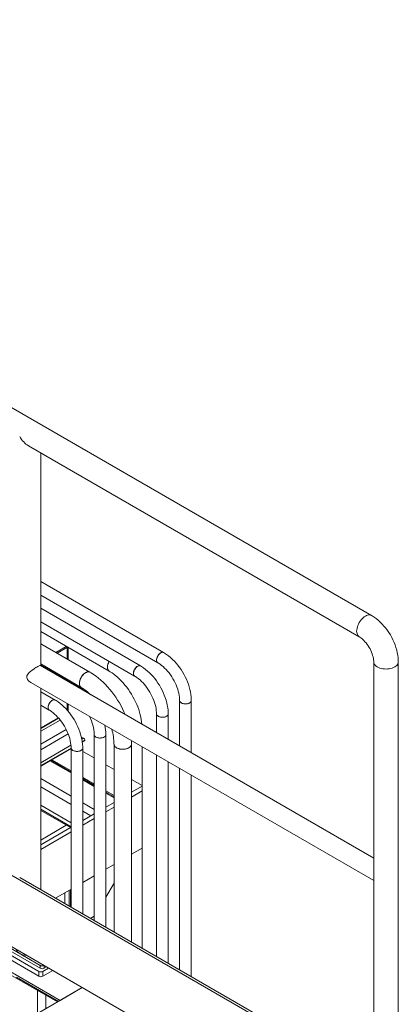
# Model space of a CAD drawing. Header units: millimetres. Extents: x 525 to 29324, y 175 to 20618.
# Tile 307 of 588: x 14636 to 15285, y 16055 to 17741. Entities that reach past the tile are written whole.
import ezdxf

# ---------------------------------------------------------------- set-up
doc = ezdxf.new("R2010")
doc.units = ezdxf.units.MM
doc.linetypes.add('SLD-Centrada-doble', pattern=[12.7, 6.35, -1.27, 1.27, -1.27, 1.27, -1.27])
doc.linetypes.add('SLD-Continua', pattern=[0])

msp = doc.modelspace()

# ---------------------------------------------------------------- linework, layer by layer
at = {"color": 7, "linetype": 'SLD-Continua', "lineweight": 18, "ltscale": 35}
for p, q in [((15239.2, 16720.4), (13471.4, 17741)), ((14651.2, 17011.2), (15218.1, 16683.9)), ((14672.3, 16634.4), (14672.3, 16999)), ((15245.6, 15915.8), (13407.1, 16977.2)), ((13407.1, 16854.7), (15206.7, 15815.8)), ((14882.9, 16656.9), (14672.3, 16778.5)), ((14672.3, 16755.4), (14872.9, 16639.6)), ((14843.3, 16634), (14672.3, 16732.8)), ((14672.3, 16709.7), (14833.3, 16616.7)), ((14672.3, 16692.9), (14789.8, 16625)), ((14677.1, 16669.4), (14672.3, 16672.2)), ((14756.7, 16623.3), (14672.3, 16672)), ((14676.9, 16669.3), (14677.1, 16669.4)), ((14698.2, 16657.1), (14716.2, 16667.5)), ((14700.3, 16655.9), (14718.4, 16666.3)), ((14700.3, 16655.9), (14717.4, 16665.8)), ((14717.4, 16665.8), (14718.4, 16666.3)), ((14717.4, 16665.8), (14717.4, 16646)), ((14717.4, 16665.8), (14717.4, 16646)), ((14719.5, 16665.6), (14719.5, 16644.7)), ((15242.9, 16305), (14671.9, 16634.6)), ((14672.3, 16637.4), (14741.7, 16597.3)), ((14736.6, 16598.5), (14672.3, 16635.6)), ((15242.9, 16641), (15242.9, 16279.7)), ((15285.1, 15861.1), (15285.1, 16641)), ((14655.2, 16605.7), (15242.9, 16266.4)), ((14672.3, 16250.9), (14672.3, 16595.8)), ((14717.4, 16611.3), (14717.4, 16609.6)), ((14717.4, 16611.3), (14717.4, 16609.6)), ((14719.5, 16610.1), (14719.5, 16608.3)), ((14697, 16575.6), (14672.3, 16589.9)), ((14672.3, 16566.8), (14687, 16558.3)), ((14717.4, 16569.8), (14717.4, 16558.6)), ((14717.4, 16569.8), (14717.4, 16558.6)), ((14719.5, 16568.5), (14719.5, 16556.1)), ((14910.4, 16574.8), (14910.4, 16497)), ((14930.4, 16485.4), (14930.4, 16574.8)), ((14672.3, 16527.8), (14702.5, 16545.3)), ((14870.8, 16551.9), (14870.8, 16519.8)), ((14890.8, 16508.3), (14890.8, 16551.9)), ((14741.9, 16512.8), (14745.7, 16510.6)), ((14764, 16516.4), (14764, 16197.9)), ((14784, 16186.4), (14784, 16516.4)), ((14724.4, 16493.5), (14724.4, 16220.8)), ((14743.6, 16503.7), (14747.8, 16506.1)), ((14744.4, 16209.2), (14744.4, 16493.5)), ((14747.8, 16506.9), (14747.8, 16506.1)), ((14797.9, 16500), (14797.9, 16178.4)), ((14827.9, 16161), (14827.9, 16500)), ((14846, 16495.6), (14846, 16150.6)), ((14672.3, 16462.5), (14724.4, 16492.6)), ((14744.4, 16487.7), (14764, 16476.4)), ((14870.8, 16481.2), (14870.8, 16136.3)), ((14688.1, 16471.6), (14724.4, 16450.7)), ((14691.3, 16473.5), (14724.4, 16454.3)), ((14784, 16464.8), (14797.9, 16456.8)), ((14890.8, 16124.7), (14890.8, 16469.7)), ((14744.4, 16442.8), (14764, 16431.5)), ((14910.4, 16458.4), (14910.4, 16113.4)), ((14930.4, 16101.9), (14930.4, 16446.8)), ((14744.4, 16439.1), (14764, 16427.8)), ((14827.9, 16439.5), (14846, 16429.1)), ((14846, 16428.1), (14827.9, 16417.6)), ((14846, 16428.1), (14827.9, 16417.6)), ((14784, 16419.9), (14797.9, 16411.9)), ((14784, 16416.2), (14797.9, 16408.2)), ((14846, 16419.9), (14827.9, 16409.5)), ((14797.9, 16400.3), (14784, 16392.3)), ((14672.3, 16386.4), (14723.1, 16357.1)), ((14764, 16380.7), (14744.4, 16369.4)), ((14797.9, 16392.1), (14784, 16384.1)), ((14716, 16361.2), (14672.3, 16335.9)), ((14764, 16372.6), (14744.4, 16361.3)), ((14724.4, 16357.9), (14672.3, 16327.8)), ((14724.4, 16349.7), (14672.3, 16319.6)), ((14245.8, 16326.5), (14705.4, 16061.2)), ((14245.8, 16326.5), (14705.4, 16061.2)), ((14245.8, 16326.5), (14705.4, 16061.2)), ((14245.8, 16326.5), (14705.4, 16061.2)), ((14245.8, 16326.5), (14705.4, 16061.2)), ((14673.6, 16328.6), (14672.3, 16329.3)), ((14673.6, 16328.6), (14672.3, 16327.8)), ((14247, 16320.5), (14700.8, 16058.5)), ((14247, 16320.5), (14700.8, 16058.5)), ((14247, 16320.5), (14700.8, 16058.5)), ((14247, 16320.5), (14700.8, 16058.5)), ((14247, 16320.5), (14700.8, 16058.5)), ((14247, 16320.5), (14700.8, 16058.5)), ((14247, 16320.5), (14700.8, 16058.5)), ((14247, 16320.5), (14700.8, 16058.5)), ((14247, 16320.5), (14700.8, 16058.5)), ((14247, 16320.5), (14700.8, 16058.5)), ((14827.9, 16311.5), (14846, 16321.9)), ((14784, 16286.1), (14797.9, 16294.2)), ((14744.4, 16263.3), (14764, 16274.6)), ((15248.9, 15918), (14636.5, 16271.5)), ((14784, 16238.1), (14797.9, 16262.1)), ((15242.9, 16267.4), (15242.9, 15921.4)), ((14697.6, 16236.3), (14724.4, 16251.7)), ((14723.1, 16221.5), (14723.1, 16251)), ((14764, 16205.2), (14757.7, 16201.6)), ((14600.6, 16162.1), (14671.3, 16121.2)), ((14600.6, 16157.2), (14671.3, 16116.3)), ((14591.1, 16155.7), (14668.9, 16110.8)), ((14591.1, 16147.6), (14668.9, 16102.7)), ((14675.9, 16110.8), (14685.8, 16116.5)), ((14675.9, 16102.7), (14692.9, 16112.4)), ((14678.4, 16116.3), (14682.2, 16118.6)), ((14743.5, 16083.2), (11053.2, 13952.8)), ((14743.5, 16083.2), (11053.2, 13952.8)), ((14743.5, 16083.2), (11053.2, 13952.8)), ((14743.5, 16083.2), (11053.2, 13952.8)), ((14743.5, 16083.2), (11053.2, 13952.8)), ((14705.4, 16061.2), (14743.5, 16083.2)), ((14705.4, 16061.2), (14743.5, 16083.2)), ((14705.4, 16061.2), (14743.5, 16083.2)), ((14705.4, 16061.2), (14743.5, 16083.2)), ((14705.4, 16061.2), (14743.5, 16083.2))]:
    msp.add_line(p, q, dxfattribs=at)
at = {"color": 8, "linetype": 'SLD-Centrada-doble', "lineweight": 18, "ltscale": 35}
for p, q in [((14672.3, 16527), (14703, 16544.7)), ((14672.3, 16522.1), (14705.7, 16541.4)), ((14672.3, 16500.1), (14716, 16525.3)), ((14672.3, 16490.3), (14719.4, 16517.5)), ((14742.8, 16508.9), (14745.7, 16510.6)), ((14672.3, 16468.2), (14724.1, 16498.2)), ((14672.3, 16463.3), (14724.4, 16493.4)), ((14743.5, 16504.5), (14747.8, 16506.9)), ((14689.4, 16472.4), (14724.4, 16452.2)), ((14672.3, 16441.1), (14724.4, 16411)), ((14672.3, 16427), (14724.4, 16396.9)), ((14744.4, 16440.6), (14764, 16429.3)), ((14784, 16417.8), (14797.9, 16409.8)), ((14672.3, 16395.6), (14724.4, 16365.6)), ((14744.4, 16399.5), (14764, 16388.2)), ((14672.3, 16388.6), (14724.4, 16358.5)), ((14744.4, 16385.4), (14758.2, 16377.4)), ((14245.8, 16323.2), (14702.6, 16059.5)), ((14245.8, 16323.2), (14702.6, 16059.5)), ((14245.8, 16323.2), (14702.6, 16059.5)), ((14245.8, 16323.2), (14702.6, 16059.5)), ((14245.8, 16323.2), (14702.6, 16059.5)), ((14713.6, 16227), (14713.6, 16245.5)), ((14721.1, 16222.7), (14721.1, 16249.8)), ((14668.9, 16102.7), (14668.9, 16110.8)), ((14671.3, 16116.3), (14671.3, 16121.2)), ((14675.9, 16110.8), (14675.9, 16102.7)), ((14678.4, 16120.8), (14678.4, 16116.3)), ((14666.7, 16038.8), (14666.7, 16078.2)), ((14681, 16047.1), (14681, 16070))]:
    msp.add_line(p, q, dxfattribs=at)
at = {"color": 7, "linetype": 'SLD-Continua', "lineweight": 18, "ltscale": 35, "flags": 128}
for points in [[(15239.2, 16720.4), (15239.2, 16720.4), (15237.7, 16721.1), (15236.1, 16721.4), (15234.4, 16721.4), (15232.5, 16721), (15230.6, 16720.4), (15228.7, 16719.4), (15226.7, 16718.1), (15224.8, 16716.6), (15223, 16714.8), (15221.2, 16712.8), (15219.6, 16710.6), (15218.1, 16708.3), (15216.8, 16705.8), (15215.7, 16703.3), (15214.9, 16700.8), (15214.3, 16698.3), (15213.9, 16695.9), (15213.7, 16693.6), (15213.9, 16691.4), (15214.3, 16689.4), (15214.9, 16687.6), (15215.7, 16686.1), (15216.8, 16684.9), (15218.1, 16683.9)], [(15228.7, 16719.4), (15226.7, 16718.1), (15224.8, 16716.6), (15223, 16714.8), (15221.2, 16712.8), (15219.6, 16710.6), (15218.1, 16708.3), (15216.8, 16705.8), (15215.7, 16703.3), (15214.9, 16700.8), (15214.3, 16698.3), (15213.9, 16695.9), (15213.7, 16693.6), (15213.9, 16691.4), (15214.3, 16689.4), (15214.9, 16687.6), (15215.7, 16686.1), (15216.8, 16684.9), (15218.1, 16683.9), (15218.1, 16683.9)], [(15239.2, 16720.4), (15237.7, 16721.1), (15236.1, 16721.4), (15234.4, 16721.4), (15232.5, 16721), (15230.6, 16720.4), (15228.7, 16719.4)], [(15285.1, 16641), (15285.1, 16643.4), (15284.8, 16647.8), (15284.2, 16652.3), (15283.4, 16656.7), (15282.4, 16661.2), (15281.1, 16665.6), (15279.6, 16670.1), (15277.8, 16674.4), (15275.9, 16678.7), (15273.8, 16683), (15271.5, 16687.1), (15269, 16691.1), (15266.3, 16695), (15263.5, 16698.8), (15260.5, 16702.4), (15257.4, 16705.9), (15254.1, 16709.2), (15250.7, 16712.2), (15247.2, 16715.1), (15243.5, 16717.7), (15240, 16720), (15239.2, 16720.4)], [(15218.1, 16683.9), (15219, 16683.4), (15220.6, 16682.3), (15222.4, 16681), (15224.2, 16679.4), (15226.1, 16677.6), (15228, 16675.6), (15229.8, 16673.4), (15231.6, 16671), (15233.4, 16668.5), (15235, 16665.9), (15236.6, 16663.2), (15237.9, 16660.4), (15239.2, 16657.6), (15240.2, 16654.8), (15241.1, 16652.1), (15241.8, 16649.5), (15242.3, 16647), (15242.7, 16644.7), (15242.9, 16642.6), (15242.9, 16641)], [(14882.9, 16656.9), (14882, 16657.3), (14880.9, 16657.4), (14879.6, 16657.1), (14878.3, 16656.6), (14876.9, 16655.7), (14875.6, 16654.6), (14874.4, 16653.3), (14873.3, 16651.7), (14872.4, 16650.1), (14871.6, 16648.4), (14871.1, 16646.6), (14870.9, 16645), (14870.9, 16643.4), (14871.1, 16642), (14871.6, 16640.9), (14872.4, 16640), (14872.9, 16639.6)], [(14882.9, 16656.9), (14882.6, 16657.1), (14881.5, 16657.4), (14880.2, 16657.3), (14878.9, 16656.9), (14877.6, 16656.2), (14876.3, 16655.2), (14875, 16654), (14873.8, 16652.5), (14872.8, 16650.9), (14872, 16649.2), (14871.4, 16647.5), (14871, 16645.8), (14870.9, 16644.2)], [(14930.4, 16574.8), (14930.3, 16577), (14930.1, 16581.1), (14929.6, 16585.4), (14928.8, 16589.7), (14927.9, 16594), (14926.7, 16598.3), (14925.3, 16602.7), (14923.7, 16607), (14921.9, 16611.3), (14919.9, 16615.5), (14917.7, 16619.7), (14915.3, 16623.7), (14912.8, 16627.7), (14910.1, 16631.5), (14907.3, 16635.2), (14904.4, 16638.8), (14901.3, 16642.1), (14898.2, 16645.3), (14894.9, 16648.3), (14891.5, 16651.1), (14888.1, 16653.6), (14884.6, 16655.9), (14882.9, 16656.9)], [(14655.2, 16605.7), (14653.5, 16606.8), (14651.4, 16608.8), (14649.6, 16611.1), (14649, 16612.6), (14648.6, 16614.2), (14648.5, 16615.7), (14648.8, 16617.3), (14649.5, 16618.9), (14650.6, 16620.5), (14652.5, 16622.7), (14654.9, 16624.7), (14657.5, 16626.7), (14660.3, 16628.7), (14662.2, 16630), (14664.2, 16631.2), (14665.9, 16632.2), (14667.6, 16633.1), (14668.8, 16633.8), (14669.9, 16634.3), (14670.8, 16634.6), (14671.5, 16634.7), (14671.9, 16634.6)], [(14789.6, 16642), (14789.1, 16641.1), (14788.2, 16639), (14787.5, 16636.9), (14787, 16634.9), (14786.7, 16632.9), (14786.7, 16631), (14787, 16629.3), (14787.5, 16627.8), (14788.2, 16626.5), (14789.1, 16625.5), (14789.8, 16625)], [(14786.7, 16631.9), (14786.8, 16630.1), (14787.2, 16628.5), (14787.8, 16627.1), (14788.6, 16626), (14789.7, 16625.1), (14789.8, 16625)], [(14843.4, 16634), (14842.4, 16634.4), (14841.3, 16634.5), (14840, 16634.3), (14838.7, 16633.7), (14837.3, 16632.9), (14836, 16631.8), (14834.8, 16630.4), (14833.7, 16628.9), (14832.8, 16627.2), (14832, 16625.5), (14831.5, 16623.8), (14831.3, 16622.1), (14831.3, 16620.5), (14831.5, 16619.2), (14832, 16618), (14832.8, 16617.1), (14833.3, 16616.7)], [(14843.3, 16634), (14842.7, 16634.3), (14841.6, 16634.5), (14840.3, 16634.4), (14839, 16633.9), (14837.7, 16633.1), (14836.3, 16632.1), (14835.1, 16630.8), (14834, 16629.3), (14833, 16627.6), (14832.2, 16625.9), (14831.7, 16624.2), (14831.3, 16622.5), (14831.3, 16620.9), (14831.5, 16619.5), (14831.9, 16618.3), (14832.6, 16617.3), (14833.3, 16616.7)], [(14890.8, 16551.9), (14890.7, 16554.1), (14890.5, 16558.3), (14890, 16562.5), (14889.2, 16566.8), (14888.3, 16571.1), (14887.1, 16575.5), (14885.7, 16579.8), (14884.1, 16584.1), (14882.3, 16588.4), (14880.3, 16592.6), (14878.1, 16596.8), (14875.7, 16600.9), (14873.2, 16604.8), (14870.5, 16608.7), (14867.7, 16612.4), (14864.8, 16615.9), (14861.7, 16619.3), (14858.6, 16622.5), (14855.3, 16625.4), (14851.9, 16628.2), (14848.5, 16630.8), (14845, 16633.1), (14843.3, 16634)], [(14872.9, 16639.6), (14874.3, 16638.8), (14876.9, 16637.1), (14879.5, 16635.1), (14882.1, 16632.9), (14884.7, 16630.5), (14887.3, 16627.9), (14889.8, 16625), (14892.2, 16622), (14894.6, 16618.9), (14896.8, 16615.6), (14898.9, 16612.2), (14900.8, 16608.7), (14902.6, 16605.2), (14904.3, 16601.6), (14905.7, 16598), (14907, 16594.4), (14908, 16590.8), (14908.9, 16587.3), (14909.6, 16583.9), (14910, 16580.6), (14910.3, 16577.4), (14910.4, 16574.8)], [(15242.9, 16641), (15243.1, 16639.4), (15243.6, 16637.8), (15244.5, 16636.3), (15245.8, 16634.9), (15247.3, 16633.5), (15249.1, 16632.3), (15251.2, 16631.3), (15253.5, 16630.4), (15255.9, 16629.7), (15258.6, 16629.2), (15261.3, 16628.9), (15264, 16628.8), (15266.8, 16628.9), (15269.5, 16629.2), (15272.1, 16629.7), (15274.6, 16630.4), (15276.8, 16631.3), (15278.9, 16632.3), (15280.7, 16633.5), (15282.3, 16634.9), (15283.5, 16636.3), (15284.4, 16637.8), (15284.9, 16639.4), (15285.1, 16641), (15285.1, 16641)], [(15242.9, 16640.9), (15243.1, 16639.4), (15243.6, 16637.8), (15244.5, 16636.3), (15245.8, 16634.9), (15247.3, 16633.5), (15249.1, 16632.3), (15251.2, 16631.3), (15253.5, 16630.4), (15255.9, 16629.7), (15258.6, 16629.2), (15261.3, 16628.9), (15264, 16628.8), (15266.8, 16628.9), (15269.5, 16629.2), (15272.1, 16629.7), (15274.6, 16630.4), (15276.8, 16631.3), (15278.9, 16632.3)], [(15278.9, 16632.3), (15280.7, 16633.5), (15282.3, 16634.9), (15283.5, 16636.3), (15284.4, 16637.8), (15284.9, 16639.4), (15285.1, 16641), (15285.1, 16641)], [(14756.7, 16623.3), (14756.3, 16623.5), (14755, 16623.9), (14753.6, 16624), (14752, 16623.7), (14750.5, 16623.1), (14748.8, 16622.3), (14747.2, 16621.1), (14745.7, 16619.7), (14744.2, 16618.1), (14742.8, 16616.3), (14741.6, 16614.4), (14740.6, 16612.3), (14739.7, 16610.2), (14739.1, 16608.1), (14738.8, 16606.1), (14738.6, 16604.1)], [(14756.7, 16623.3), (14755.7, 16623.7), (14754.3, 16624), (14752.8, 16623.9), (14751.3, 16623.5), (14749.6, 16622.7), (14748, 16621.7), (14746.4, 16620.5), (14744.9, 16618.9), (14743.5, 16617.2), (14742.2, 16615.3), (14741.1, 16613.3), (14740.1, 16611.3), (14739.4, 16609.2), (14738.9, 16607.1), (14738.7, 16605.1), (14738.7, 16603.2), (14738.9, 16601.5), (14739.4, 16600), (14740.1, 16598.7), (14741.1, 16597.8), (14741.7, 16597.3)], [(14816.8, 16551), (14814.9, 16555.3), (14812.5, 16560.4), (14809.9, 16565.5), (14807.1, 16570.6), (14804.1, 16575.5), (14801, 16580.3), (14797.7, 16585), (14794.3, 16589.5), (14790.7, 16593.9), (14787, 16598.2), (14783.2, 16602.2), (14779.3, 16606.1), (14775.3, 16609.8), (14771.2, 16613.2), (14767.1, 16616.5), (14762.8, 16619.5), (14758.5, 16622.2), (14756.7, 16623.3)], [(14789.8, 16625), (14791.5, 16624.1), (14794.6, 16622), (14797.8, 16619.7), (14801.1, 16617.2), (14804.3, 16614.4), (14807.5, 16611.4), (14810.6, 16608.2), (14813.7, 16604.9), (14816.7, 16601.3), (14819.7, 16597.6), (14822.5, 16593.7), (14825.3, 16589.7), (14827.9, 16585.5), (14830.3, 16581.3), (14832.6, 16577), (14834.8, 16572.6), (14836.8, 16568.2), (14838.5, 16563.8), (14840.2, 16559.4), (14841.6, 16555), (14842.8, 16550.6), (14843.8, 16546.4), (14844.6, 16542.2), (14845.3, 16538.1), (14845.7, 16534.3)], [(14833.3, 16616.7), (14834.7, 16615.9), (14837.3, 16614.2), (14839.9, 16612.2), (14842.5, 16610), (14845.1, 16607.6), (14847.7, 16605), (14850.2, 16602.2), (14852.6, 16599.2), (14855, 16596), (14857.2, 16592.8), (14859.3, 16589.4), (14861.2, 16585.9), (14863, 16582.3), (14864.7, 16578.7), (14866.1, 16575.1), (14867.4, 16571.5), (14868.4, 16568), (14869.3, 16564.4), (14870, 16561), (14870.4, 16557.7), (14870.7, 16554.6), (14870.8, 16551.9)], [(14738.6, 16604.1), (14738.8, 16602.3), (14739.1, 16600.7), (14739.7, 16599.3), (14740.6, 16598.2), (14741.6, 16597.4), (14741.7, 16597.3)], [(14684.9, 16562.9), (14685, 16564.5), (14685.4, 16566.2), (14686, 16568), (14686.8, 16569.7), (14687.9, 16571.3), (14689, 16572.7), (14690.3, 16574), (14691.6, 16574.9), (14693, 16575.7), (14694.3, 16576), (14695.5, 16576.1), (14696.6, 16575.8), (14697, 16575.6)], [(14697, 16575.6), (14696.1, 16576), (14694.9, 16576.1), (14693.6, 16575.9), (14692.3, 16575.3), (14691, 16574.5), (14689.7, 16573.4), (14688.4, 16572), (14687.3, 16570.5), (14686.4, 16568.8), (14685.7, 16567.1), (14685.2, 16565.4), (14684.9, 16563.7), (14684.9, 16562.1), (14685.2, 16560.8), (14685.7, 16559.6), (14686.4, 16558.7), (14687, 16558.3)], [(14744.4, 16493.5), (14744.4, 16495.7), (14744.1, 16499.9), (14743.6, 16504.1), (14742.9, 16508.4), (14741.9, 16512.8), (14740.7, 16517.1), (14739.3, 16521.4), (14737.7, 16525.7), (14735.9, 16530), (14733.9, 16534.3), (14731.7, 16538.4), (14729.4, 16542.5), (14726.8, 16546.4), (14724.2, 16550.3), (14721.4, 16554), (14718.4, 16557.5), (14715.4, 16560.9), (14712.2, 16564.1), (14708.9, 16567), (14705.6, 16569.8), (14702.1, 16572.4), (14698.6, 16574.7), (14697, 16575.6)], [(14910.4, 16574.8), (14910.4, 16574.1), (14910.8, 16573), (14911.6, 16572), (14912.6, 16571.1), (14914, 16570.3), (14915.6, 16569.7), (14917.3, 16569.3), (14919.2, 16569), (14921.1, 16569), (14922.9, 16569.2), (14924.7, 16569.6), (14926.4, 16570.1), (14927.8, 16570.9), (14928.9, 16571.8), (14929.7, 16572.7), (14930.2, 16573.8), (14930.4, 16574.8)], [(14913.3, 16570.7), (14914.8, 16570), (14916.4, 16569.5), (14918.2, 16569.1), (14920.1, 16569), (14922, 16569.1), (14923.9, 16569.4), (14925.6, 16569.8), (14927.1, 16570.5), (14928.4, 16571.3), (14929.4, 16572.2), (14930, 16573.3), (14930.3, 16574.3), (14930.4, 16574.8)], [(14687, 16558.3), (14688.3, 16557.5), (14690.9, 16555.8), (14693.5, 16553.8), (14696.1, 16551.6), (14698.8, 16549.2), (14701.3, 16546.6), (14703.8, 16543.8), (14706.3, 16540.8), (14708.6, 16537.6), (14710.8, 16534.4), (14712.9, 16531), (14714.9, 16527.5), (14716.7, 16523.9), (14718.3, 16520.3), (14719.7, 16516.7), (14721, 16513.1), (14722.1, 16509.6), (14722.9, 16506.1), (14723.6, 16502.6), (14724.1, 16499.3), (14724.3, 16496.2), (14724.4, 16493.5)], [(14870.8, 16551.9), (14870.8, 16551.5), (14871.1, 16550.4), (14871.8, 16549.4), (14872.8, 16548.4), (14874, 16547.6), (14875.6, 16547), (14877.3, 16546.5), (14879.1, 16546.2), (14881, 16546.1), (14882.9, 16546.3), (14884.7, 16546.6), (14886.4, 16547.1), (14887.8, 16547.8)], [(14870.8, 16551.9), (14870.9, 16550.9), (14871.4, 16549.9), (14872.2, 16548.9), (14873.4, 16548), (14874.8, 16547.3), (14876.4, 16546.7), (14878.2, 16546.3), (14880, 16546.1), (14881.9, 16546.2), (14883.8, 16546.4), (14885.6, 16546.8), (14887.1, 16547.4), (14888.5, 16548.2), (14889.5, 16549.1), (14890.3, 16550.1), (14890.7, 16551.2), (14890.8, 16551.9)], [(14784, 16516.4), (14783.8, 16515.4), (14783.4, 16514.3), (14782.5, 16513.4), (14781.4, 16512.5), (14780, 16511.7), (14778.4, 16511.2), (14776.6, 16510.8), (14774.7, 16510.6), (14772.8, 16510.6), (14770.9, 16510.9), (14769.2, 16511.3), (14767.6, 16511.9), (14766.3, 16512.7), (14765.2, 16513.6), (14764.5, 16514.6), (14764.1, 16515.7), (14764, 16516.4)], [(14766.9, 16512.3), (14768.4, 16511.6), (14770.1, 16511.1), (14771.9, 16510.7), (14773.7, 16510.6), (14775.6, 16510.7), (14777.5, 16511), (14779.2, 16511.4), (14780.7, 16512.1), (14782, 16512.9), (14783, 16513.8), (14783.6, 16514.9), (14784, 16516), (14784, 16516.4)], [(14869.4, 16520.6), (14869.4, 16520.6), (14870.8, 16521.2)], [(14869.4, 16520.6), (14870.3, 16521), (14870.8, 16521.2)], [(14744.4, 16493.5), (14744.3, 16492.5), (14743.8, 16491.5), (14742.9, 16490.5), (14741.8, 16489.6), (14740.4, 16488.9), (14738.8, 16488.3), (14737, 16487.9), (14735.1, 16487.7), (14733.2, 16487.8), (14731.3, 16488), (14729.6, 16488.4), (14728, 16489.1), (14726.7, 16489.8), (14725.6, 16490.7), (14724.9, 16491.7), (14724.5, 16492.8), (14724.4, 16493.5)], [(14727.3, 16489.4), (14728.8, 16488.7), (14730.5, 16488.2), (14732.3, 16487.9), (14734.2, 16487.7), (14736, 16487.8), (14737.9, 16488.1), (14739.6, 16488.6), (14741.1, 16489.2), (14742.4, 16490), (14743.4, 16491), (14744, 16492), (14744.4, 16493.1), (14744.4, 16493.5)], [(14797.9, 16500), (14797.9, 16499.9), (14798.1, 16498.6), (14798.7, 16497.3), (14799.6, 16496.1), (14800.8, 16494.9), (14802.3, 16493.9)], [(14797.9, 16500), (14797.9, 16499.2), (14798.3, 16497.9), (14799.1, 16496.7), (14800.1, 16495.5), (14801.5, 16494.4), (14803.1, 16493.5), (14805, 16492.7), (14807, 16492.1), (14809.2, 16491.6), (14811.4, 16491.4), (14813.7, 16491.4), (14816, 16491.6), (14818.2, 16492), (14820.3, 16492.5), (14822.2, 16493.3), (14823.9, 16494.2), (14825.3, 16495.2), (14826.4, 16496.3), (14827.3, 16497.6), (14827.7, 16498.9), (14827.9, 16500)], [(14802.3, 16493.9), (14804, 16493.1), (14806, 16492.4), (14808.1, 16491.8), (14810.3, 16491.5), (14812.6, 16491.4), (14814.9, 16491.5), (14817.1, 16491.7), (14819.3, 16492.2), (14821.3, 16492.9), (14823.1, 16493.7), (14824.6, 16494.7), (14825.9, 16495.8), (14826.9, 16497), (14827.5, 16498.2), (14827.9, 16499.5), (14827.9, 16500)], [(14827.9, 16500), (14827.8, 16502.7), (14827.7, 16506.1)]]:
    msp.add_lwpolyline(points, dxfattribs=at)
at = {"color": 7, "linetype": 'SLD-Continua', "lineweight": 18, "ltscale": 1225}
for centre, radius, start, end in [((14808, 16631.3), 21.3, 149.7547, 178.2396), ((14875.6, 16643.6), 4.82, 172.95, 235.61), ((14734.7, 16595), 3.98, 60.1524, 102.803), ((14734.7, 16595), 4.03, 61.9943, 102.6341), ((14702, 16538.5), 69.3, 49.9591, 60.0899), ((14698, 16522.7), 86.4, 45.9486, 59.6336), ((14689.8, 16562.4), 4.96, 173.8827, 234.6854), ((14915.3, 16575.2), 4.95, 185.1866, 246.1336), ((14690.9, 16514), 73.1, 1.8321, 27.3099), ((14886, 16552.3), 4.82, 292.9338, 355.7225), ((14710.9, 16516.4), 73.1, 359.9913, 12.623), ((14743.2, 16506.7), 4.61, 2.6055, 57.3945), ((14768.9, 16516.8), 4.95, 185.1866, 246.1336), ((14706.5, 16499.1), 91.4, 0.6045, 16.852), ((14729.3, 16494), 4.95, 185.1866, 246.1336), ((15067.5, 16273.4), 175.5, 358.0599, 2.0429), ((14641.7, 16152.5), 12, 199.6416, 243.3526), ((14650.1, 16167.3), 29, 241.569, 265.5785), ((14672.4, 16117.7), 7.69, 242.6097, 297.3903), ((14674.9, 16128.2), 7.78, 242.8285, 293.3329), ((14674.9, 16123.2), 7.69, 242.6097, 297.3903), ((14672.4, 16109.5), 7.69, 242.6097, 297.3903)]:
    msp.add_arc(centre, radius, start, end, dxfattribs=at)
msp.add_ellipse((14651.2, 17035.6), major_axis=(-14.9, 25.8), ratio=0.577335, start_param=1.570756, end_param=2.356235, dxfattribs=at)

doc.saveas('drawing.dxf')
